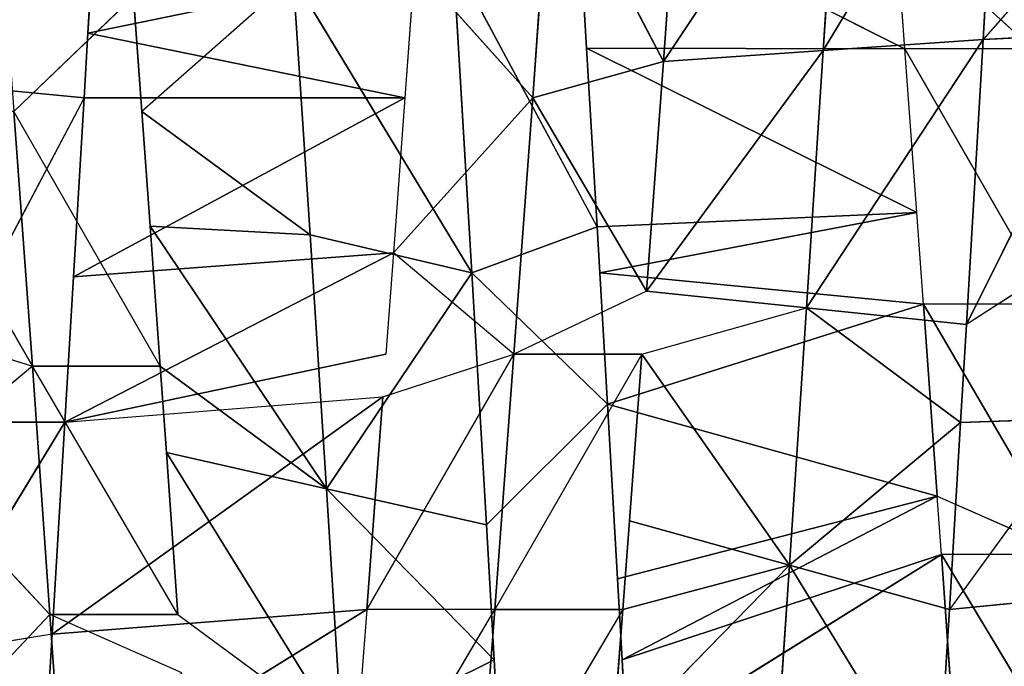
# Model space of a CAD drawing. Extents: x 0 to 40, y 0 to 81.9.
# Tile 495 of 623: x 32.358 to 33.031, y 74.529 to 74.971. Entities that reach past the tile are written whole.
import ezdxf

# ---------------------------------------------------------------- set-up
doc = ezdxf.new("R2010")
doc.units = 0
doc.header["$LTSCALE"] = 25.4
doc.layers.get('0').update_dxf_attribs({"color": 13, "linetype": 'CONTINUOUS'})

# ---------------------------------------------------------------- blocks, each defined once
blk = doc.blocks.new('ICE-TUBE-LED-S-8118_STL')
at = {"color": 0}
for p, q in [((75.22664, -10.16008, 47.57086), (75.05259, -10.26019, 47.56434)), ((75.22664, -10.16008, 47.57086), (75.05259, -10.26019, 47.56434)), ((75.08048, -10.17069, 47.56669), (75.05259, -10.26019, 47.56434)), ((74.88293, -10.27223, 47.53913), (74.98389, -10.1776, 47.55641)), ((75.05259, -10.26019, 47.56434), (74.98389, -10.1776, 47.55641)), ((75.01424, -10.28248, 44.05871), (74.85498, -10.18538, 44.08046)), ((75.01424, -10.28248, 44.05871), (74.85498, -10.18538, 44.08046)), ((74.8694, -10.27375, 44.07794), (74.85498, -10.18538, 44.08046)), ((74.88293, -10.27223, 47.53913), (74.79649, -10.19076, 47.51886)), ((75.01424, -10.28248, 44.05871), (75.01422, -10.19498, 44.05871)), ((75.236, -10.29561, 44.05037), (75.04955, -10.19709, 44.05568)), ((75.236, -10.29561, 44.05037), (75.24455, -10.20861, 44.05055)), ((75.05259, -10.3477, 47.56434), (75.22664, -10.24758, 47.57086)), ((75.30544, -10.32928, 47.56746), (75.22664, -10.24758, 47.57086)), ((74.88293, -10.27223, 47.53913), (75.05259, -10.26019, 47.56434)), ((74.88293, -10.35973, 47.53913), (75.05259, -10.26019, 47.56434)), ((74.88293, -10.27223, 47.53913), (75.05259, -10.26019, 47.56434)), ((75.05259, -10.3477, 47.56434), (75.05259, -10.26019, 47.56434)), ((74.74872, -10.26638, 44.10254), (74.88637, -10.48896, 44.46017)), ((74.74872, -10.26638, 44.10254), (74.88637, -10.48896, 44.46017)), ((74.8694, -10.27375, 44.07794), (74.74872, -10.26638, 44.10254)), ((74.72047, -10.28351, 47.49668), (74.88293, -10.27223, 47.53913)), ((74.72047, -10.28351, 47.49668), (74.88293, -10.27223, 47.53913)), ((74.84303, -10.36252, 47.53041), (74.88293, -10.27223, 47.53913)), ((75.01424, -10.28248, 44.05871), (74.8694, -10.27375, 44.07794)), ((74.8694, -10.27375, 44.07794), (74.88637, -10.48896, 44.46017)), ((74.8694, -10.27375, 44.07794), (74.88637, -10.48896, 44.46017)), ((74.8694, -10.27375, 44.07794), (75.03155, -10.49986, 44.43776)), ((74.8694, -10.27375, 44.07794), (75.03155, -10.49986, 44.43776)), ((75.01424, -10.28248, 44.05871), (74.8694, -10.27375, 44.07794)), ((74.88293, -10.35973, 47.53913), (74.88293, -10.27223, 47.53913)), ((75.01424, -10.28248, 44.05871), (75.03155, -10.49986, 44.43776)), ((75.01424, -10.28248, 44.05871), (75.06083, -10.50203, 44.43491)), ((75.01424, -10.28248, 44.05871), (75.1302, -10.50716, 44.43036)), ((75.01424, -10.28248, 44.05871), (75.1302, -10.50716, 44.43036)), ((75.11377, -10.28841, 44.05183), (75.01424, -10.28248, 44.05871)), ((75.11377, -10.28841, 44.05183), (75.1302, -10.50716, 44.43036)), ((75.11377, -10.28841, 44.05183), (75.1302, -10.50716, 44.43036)), ((75.11377, -10.28841, 44.05183), (75.23606, -10.5149, 44.42934)), ((75.11377, -10.28841, 44.05183), (75.23606, -10.5149, 44.42934)), ((75.236, -10.29561, 44.05037), (75.11377, -10.28841, 44.05183)), ((75.236, -10.29561, 44.05037), (75.23606, -10.5149, 44.42934)), ((75.28028, -10.2982, 44.05172), (75.236, -10.29561, 44.05037)), ((75.236, -10.29561, 44.05037), (75.23606, -10.5149, 44.42934)), ((75.28028, -10.2982, 44.05172), (75.32642, -10.52143, 44.43412)), ((75.28028, -10.2982, 44.05172), (75.32642, -10.52143, 44.43412)), ((75.3573, -10.30268, 44.05649), (75.28028, -10.2982, 44.05172)), ((75.14238, -10.45016, 47.75967), (75.22664, -10.33508, 47.57086)), ((75.14238, -10.45016, 47.75967), (75.22664, -10.33508, 47.57086)), ((75.1484, -10.34078, 47.57032), (75.22664, -10.33508, 47.57086)), ((75.22664, -10.33508, 47.57086), (75.30544, -10.32928, 47.56746)), ((75.31835, -10.43866, 47.75646), (75.22664, -10.33508, 47.57086)), ((75.31835, -10.43866, 47.75646), (75.22664, -10.33508, 47.57086)), ((74.96885, -10.46129, 47.74554), (75.1484, -10.34078, 47.57032)), ((74.96885, -10.46129, 47.74554), (75.1484, -10.34078, 47.57032)), ((75.05259, -10.3477, 47.56434), (75.1484, -10.34078, 47.57032)), ((75.14238, -10.45016, 47.75967), (75.1484, -10.34078, 47.57032)), ((75.14238, -10.45016, 47.75967), (75.1484, -10.34078, 47.57032)), ((75.05259, -10.3477, 47.56434), (74.96885, -10.46129, 47.74554)), ((75.05259, -10.3477, 47.56434), (74.96885, -10.46129, 47.74554)), ((74.99354, -10.35191, 47.55771), (75.05259, -10.3477, 47.56434)), ((74.88293, -10.35973, 47.53913), (74.99354, -10.35191, 47.55771)), ((74.96885, -10.46129, 47.74554), (74.99354, -10.35191, 47.55771)), ((74.96885, -10.46129, 47.74554), (74.99354, -10.35191, 47.55771)), ((74.88293, -10.35973, 47.53913), (74.80019, -10.4719, 47.71495)), ((75.31835, -10.43866, 47.75646), (75.11637, -10.5607, 47.94828)), ((75.31835, -10.43866, 47.75646), (75.11637, -10.5607, 47.94828)), ((75.14238, -10.45016, 47.75967), (75.31835, -10.43866, 47.75646)), ((75.14238, -10.45016, 47.75967), (75.31835, -10.43866, 47.75646)), ((74.96885, -10.46129, 47.74554), (75.14238, -10.45016, 47.75967)), ((74.96885, -10.46129, 47.74554), (75.14238, -10.45016, 47.75967)), ((75.14238, -10.45016, 47.75967), (75.11637, -10.5607, 47.94828)), ((75.14238, -10.45016, 47.75967), (75.11637, -10.5607, 47.94828)), ((74.96885, -10.46129, 47.74554), (74.80019, -10.4719, 47.71495)), ((74.96885, -10.46129, 47.74554), (74.80019, -10.4719, 47.71495)), ((74.85184, -10.57593, 47.91897), (74.96885, -10.46129, 47.74554)), ((74.85184, -10.57593, 47.91897), (74.96885, -10.46129, 47.74554)), ((74.96885, -10.46129, 47.74554), (74.94415, -10.57066, 47.93336)), ((74.96885, -10.46129, 47.74554), (74.94415, -10.57066, 47.93336)), ((74.96885, -10.46129, 47.74554), (75.11637, -10.5607, 47.94828)), ((74.96885, -10.46129, 47.74554), (75.11637, -10.5607, 47.94828)), ((74.71597, -10.47591, 44.50476), (74.88637, -10.57646, 44.46017)), ((74.85184, -10.57593, 47.91897), (74.80019, -10.4719, 47.71495)), ((74.85184, -10.57593, 47.91897), (74.80019, -10.4719, 47.71495)), ((74.88637, -10.48896, 44.46017), (74.83608, -10.48513, 44.47122)), ((75.03155, -10.49986, 44.43776), (74.88637, -10.48896, 44.46017)), ((74.88637, -10.48896, 44.46017), (75.06083, -10.58953, 44.43491)), ((74.88637, -10.57646, 44.46017), (74.88637, -10.48896, 44.46017)), ((74.88637, -10.48896, 44.46017), (75.06083, -10.58953, 44.43491)), ((75.03155, -10.49986, 44.43776), (74.88637, -10.48896, 44.46017)), ((75.03155, -10.49986, 44.43776), (75.06083, -10.58953, 44.43491)), ((75.1302, -10.50716, 44.43036), (75.06083, -10.50203, 44.43491)), ((75.06083, -10.58953, 44.43491), (75.1302, -10.50716, 44.43036)), ((75.23606, -10.5149, 44.42934), (75.1302, -10.50716, 44.43036)), ((75.23606, -10.6024, 44.42934), (75.1302, -10.50716, 44.43036)), ((75.32642, -10.52143, 44.43412), (75.23606, -10.5149, 44.42934)), ((75.23606, -10.6024, 44.42934), (75.32642, -10.52143, 44.43412)), ((75.33127, -10.54803, 47.94546), (75.11637, -10.5607, 47.94828)), ((75.33127, -10.54803, 47.94546), (75.11637, -10.5607, 47.94828)), ((75.14781, -10.64636, 47.94934), (75.33127, -10.54803, 47.94546)), ((74.88637, -10.66396, 44.46017), (74.71597, -10.56341, 44.50476)), ((75.11637, -10.5607, 47.94828), (74.94415, -10.57066, 47.93336)), ((75.11637, -10.5607, 47.94828), (74.94415, -10.57066, 47.93336)), ((75.02665, -10.65341, 47.94243), (75.11637, -10.5607, 47.94828)), ((75.14781, -10.64636, 47.94934), (75.11637, -10.5607, 47.94828)), ((74.94415, -10.57066, 47.93336), (74.85184, -10.57593, 47.91897)), ((75.02665, -10.65341, 47.94243), (74.94415, -10.57066, 47.93336)), ((74.85184, -10.57593, 47.91897), (74.75735, -10.58127, 47.89949)), ((75.06083, -10.67703, 44.43491), (74.88637, -10.57646, 44.46017)), ((74.88637, -10.66396, 44.46017), (74.88637, -10.57646, 44.46017)), ((75.23606, -10.6024, 44.42934), (75.06083, -10.58953, 44.43491)), ((75.06083, -10.67703, 44.43491), (75.06083, -10.58953, 44.43491)), ((75.10397, -10.68023, 44.43172), (75.06083, -10.58953, 44.43491)), ((75.23606, -10.6024, 44.42934), (75.06083, -10.58953, 44.43491)), ((75.10397, -10.68023, 44.43172), (75.23606, -10.6024, 44.42934)), ((75.10397, -10.68023, 44.43172), (75.23606, -10.6024, 44.42934)), ((75.26092, -10.6917, 44.43013), (75.23606, -10.6024, 44.42934)), ((75.23606, -10.6024, 44.42934), (75.4088, -10.61482, 44.44305)), ((75.23606, -10.6024, 44.42934), (75.4088, -10.61482, 44.44305)), ((75.26092, -10.6917, 44.43013), (75.23606, -10.6024, 44.42934)), ((75.26092, -10.6917, 44.43013), (75.4088, -10.61482, 44.44305)), ((75.26092, -10.6917, 44.43013), (75.4088, -10.61482, 44.44305)), ((75.38241, -10.63248, 47.94129), (75.26956, -10.85693, 47.5695)), ((75.38241, -10.63248, 47.94129), (75.26956, -10.85693, 47.5695)), ((75.26998, -10.63917, 47.94868), (75.38241, -10.63248, 47.94129)), ((75.14781, -10.64636, 47.94934), (75.26998, -10.63917, 47.94868)), ((75.26998, -10.63917, 47.94868), (75.15762, -10.86512, 47.57059)), ((75.26998, -10.63917, 47.94868), (75.15762, -10.86512, 47.57059)), ((75.26998, -10.63917, 47.94868), (75.26956, -10.85693, 47.5695)), ((75.26998, -10.63917, 47.94868), (75.26956, -10.85693, 47.5695)), ((75.02665, -10.65341, 47.94243), (75.11636, -10.6482, 47.94828)), ((75.11636, -10.6482, 47.94828), (75.0949, -10.86965, 47.56771)), ((75.11636, -10.6482, 47.94828), (75.0949, -10.86965, 47.56771)), ((75.11636, -10.6482, 47.94828), (75.14781, -10.64636, 47.94934)), ((75.15762, -10.86512, 47.57059), (75.11636, -10.6482, 47.94828)), ((75.15762, -10.86512, 47.57059), (75.11636, -10.6482, 47.94828)), ((75.14781, -10.64636, 47.94934), (75.15762, -10.86512, 47.57059)), ((75.14781, -10.64636, 47.94934), (75.15762, -10.86512, 47.57059)), ((74.91668, -10.77791, 44.26212), (74.79235, -10.65679, 44.48224)), ((74.88637, -10.66396, 44.46017), (74.79235, -10.65679, 44.48224)), ((74.91668, -10.77791, 44.26212), (74.79235, -10.65679, 44.48224)), ((74.90717, -10.66028, 47.92814), (75.02665, -10.65341, 47.94243)), ((75.02665, -10.65341, 47.94243), (74.96374, -10.87903, 47.5535)), ((75.02665, -10.65341, 47.94243), (74.96374, -10.87903, 47.5535)), ((75.02665, -10.65341, 47.94243), (75.0949, -10.86965, 47.56771)), ((75.02665, -10.65341, 47.94243), (75.0949, -10.86965, 47.56771)), ((74.79002, -10.66693, 47.90677), (74.85184, -10.66343, 47.91897)), ((74.85184, -10.66343, 47.91897), (74.90717, -10.66028, 47.92814)), ((74.96374, -10.87903, 47.5535), (74.85184, -10.66343, 47.91897)), ((74.85184, -10.66343, 47.91897), (74.9239, -10.88185, 47.54696)), ((74.85184, -10.66343, 47.91897), (74.9239, -10.88185, 47.54696)), ((74.96374, -10.87903, 47.5535), (74.85184, -10.66343, 47.91897)), ((74.88637, -10.66396, 44.46017), (74.91668, -10.77791, 44.26212)), ((74.88637, -10.66396, 44.46017), (74.91668, -10.77791, 44.26212)), ((74.94699, -10.66853, 44.44912), (74.88637, -10.66396, 44.46017)), ((74.90717, -10.66028, 47.92814), (74.96374, -10.87903, 47.5535)), ((74.90717, -10.66028, 47.92814), (74.96374, -10.87903, 47.5535)), ((74.79002, -10.66693, 47.90677), (74.9239, -10.88185, 47.54696)), ((74.79002, -10.66693, 47.90677), (74.9239, -10.88185, 47.54696)), ((74.91668, -10.77791, 44.26212), (74.94699, -10.66853, 44.44912)), ((74.91668, -10.77791, 44.26212), (74.94699, -10.66853, 44.44912)), ((75.06083, -10.67703, 44.43491), (74.94699, -10.66853, 44.44912)), ((75.06083, -10.67703, 44.43491), (75.09259, -10.7896, 44.24262)), ((75.10397, -10.68023, 44.43172), (75.09259, -10.7896, 44.24262)), ((75.26092, -10.6917, 44.43013), (75.10397, -10.68023, 44.43172)), ((75.10397, -10.68023, 44.43172), (75.26846, -10.80108, 44.24084)), ((75.10397, -10.68023, 44.43172), (75.26846, -10.80108, 44.24084)), ((75.26092, -10.6917, 44.43013), (75.10397, -10.68023, 44.43172)), ((75.4088, -10.70232, 44.44305), (75.26092, -10.6917, 44.43013)), ((75.26846, -10.80108, 44.24084), (75.26092, -10.6917, 44.43013)), ((75.26092, -10.6917, 44.43013), (75.44169, -10.81217, 44.25634)), ((75.26092, -10.6917, 44.43013), (75.44169, -10.81217, 44.25634)), ((75.4088, -10.70232, 44.44305), (75.26092, -10.6917, 44.43013)), ((75.26846, -10.80108, 44.24084), (75.26092, -10.6917, 44.43013)), ((74.91668, -10.77791, 44.26212), (74.7434, -10.76617, 44.29923)), ((74.91668, -10.77791, 44.26212), (74.7434, -10.76617, 44.29923)), ((74.7516, -10.87906, 44.10186), (74.91668, -10.77791, 44.26212)), ((74.7516, -10.87906, 44.10186), (74.91668, -10.77791, 44.26212)), ((74.88638, -10.88728, 44.07512), (74.91668, -10.77791, 44.26212)), ((74.88638, -10.88728, 44.07512), (74.91668, -10.77791, 44.26212)), ((74.91668, -10.77791, 44.26212), (75.09259, -10.7896, 44.24262)), ((75.01422, -10.89498, 44.05871), (74.91668, -10.77791, 44.26212)), ((74.91668, -10.77791, 44.26212), (75.09259, -10.7896, 44.24262)), ((75.01422, -10.89498, 44.05871), (74.91668, -10.77791, 44.26212)), ((75.01422, -10.89498, 44.05871), (75.09259, -10.7896, 44.24262)), ((75.01422, -10.89498, 44.05871), (75.09259, -10.7896, 44.24262)), ((75.08121, -10.89898, 44.05352), (75.09259, -10.7896, 44.24262)), ((75.08121, -10.89898, 44.05352), (75.09259, -10.7896, 44.24262)), ((75.26846, -10.80108, 44.24084), (75.09259, -10.7896, 44.24262)), ((75.09259, -10.7896, 44.24262), (75.27601, -10.91045, 44.05155)), ((75.09259, -10.7896, 44.24262), (75.27601, -10.91045, 44.05155)), ((75.26846, -10.80108, 44.24084), (75.09259, -10.7896, 44.24262)), ((75.44169, -10.81217, 44.25634), (75.26846, -10.80108, 44.24084)), ((75.26846, -10.80108, 44.24084), (75.27601, -10.91045, 44.05155)), ((75.26846, -10.80108, 44.24084), (75.27601, -10.91045, 44.05155)), ((75.26846, -10.80108, 44.24084), (75.46787, -10.92155, 44.06872)), ((75.26846, -10.80108, 44.24084), (75.46787, -10.92155, 44.06872)), ((75.44169, -10.81217, 44.25634), (75.26846, -10.80108, 44.24084)), ((75.26956, -10.85693, 47.5695), (75.35472, -10.85063, 47.56331)), ((75.35472, -10.85063, 47.56331), (75.26956, -10.94443, 47.5695)), ((75.0949, -10.95715, 47.56771), (75.26956, -10.85693, 47.5695)), ((75.15762, -10.86512, 47.57059), (75.26956, -10.85693, 47.5695)), ((75.26956, -10.94443, 47.5695), (75.26956, -10.85693, 47.5695)), ((75.0949, -10.86965, 47.56771), (75.15762, -10.86512, 47.57059)), ((74.9239, -10.96935, 47.54696), (75.0949, -10.86965, 47.56771)), ((74.9239, -10.96935, 47.54696), (75.0949, -10.86965, 47.56771)), ((74.96374, -10.87903, 47.5535), (75.0949, -10.86965, 47.56771)), ((74.96374, -10.87903, 47.5535), (75.0949, -10.86965, 47.56771)), ((75.0949, -10.95715, 47.56771), (75.0949, -10.86965, 47.56771)), ((74.7516, -10.87906, 44.10186), (74.88638, -10.88728, 44.07512)), ((74.7516, -10.87906, 44.10186), (74.88638, -10.88728, 44.07512)), ((74.9239, -10.88185, 47.54696), (74.96374, -10.87903, 47.5535)), ((74.96374, -10.87903, 47.5535), (74.9239, -10.96935, 47.54696)), ((74.75944, -10.98083, 47.50857), (74.9239, -10.88185, 47.54696)), ((74.75944, -10.98083, 47.50857), (74.9239, -10.88185, 47.54696)), ((74.77731, -10.89209, 47.51365), (74.9239, -10.88185, 47.54696)), ((74.77731, -10.89209, 47.51365), (74.9239, -10.88185, 47.54696)), ((75.01711, -10.98265, 44.05844), (74.88638, -10.88728, 44.07512)), ((74.88638, -10.88728, 44.07512), (75.01422, -10.89498, 44.05871)), ((74.89501, -10.9753, 44.07373), (74.88638, -10.88728, 44.07512)), ((74.88638, -10.88728, 44.07512), (75.01422, -10.89498, 44.05871)), ((74.9239, -10.96935, 47.54696), (74.9239, -10.88185, 47.54696)), ((75.01711, -10.98265, 44.05844), (75.01422, -10.89498, 44.05871)), ((75.01422, -10.89498, 44.05871), (75.08121, -10.89898, 44.05352)), ((75.28028, -10.9982, 44.05172), (75.08121, -10.89898, 44.05352)), ((75.08121, -10.89898, 44.05352), (75.27601, -10.91045, 44.05155)), ((75.28028, -10.9982, 44.05172), (75.08121, -10.89898, 44.05352)), ((75.13957, -10.98994, 44.05088), (75.08121, -10.89898, 44.05352)), ((75.08121, -10.89898, 44.05352), (75.27601, -10.91045, 44.05155)), ((75.27601, -10.91045, 44.05155), (75.46787, -10.92155, 44.06872)), ((75.38268, -11.00415, 44.05873), (75.27601, -10.91045, 44.05155)), ((75.28028, -10.9982, 44.05172), (75.27601, -10.91045, 44.05155)), ((75.27601, -10.91045, 44.05155), (75.46787, -10.92155, 44.06872))]:
    blk.add_line(p, q, dxfattribs=at)
mesh = blk.add_polyface(dxfattribs=at)
corners = [(81.99833, 18.65613, 0), (32.39832, 18.53461, 0), (32.39832, 18.65613, 0), (33.41051, 17.76106, 0), (34.4478, 16.85461, 0), (35.42089, 15.87956, 0), (36.32527, 14.84046, 0), (37.15673, 13.74214, 0), (37.91139, 12.58971, 0), (38.58575, 11.38851, 0), (39.17668, 10.14416, 0), (39.68142, 8.86242, 0), (40.09764, 7.54925, 0), (40.42338, 6.21078, 0), (40.65715, 4.85321, 0), (40.79784, 3.48288, 0), (40.84481, 2.10613, 0), (81.99833, -14.44387, 0), (33.41051, -13.5488, 0), (32.39832, -14.44387, 0), (32.39832, -14.32234, 0), (34.4478, -12.64234, 0), (35.42089, -11.6673, 0), (36.32527, -10.6282, 0), (37.15673, -9.52987, 0), (37.91139, -8.37744, 0), (38.58575, -7.17625, 0), (39.17668, -5.93189, 0), (39.68142, -4.65015, 0), (40.09764, -3.33699, 0), (40.42338, -1.99851, 0), (40.65715, -0.64095, 0), (40.79784, 0.72939, 0)]
mesh.append_faces([[corners[k] for k in face] for face in [(0, 1, 2), (18, 19, 20)]], dxfattribs={"vtx0": -1, "color": 0})
mesh.append_faces([[corners[k] for k in face] for face in [(1, 0, 3), (3, 0, 4), (4, 0, 5), (5, 0, 6), (6, 0, 7), (7, 0, 8), (8, 0, 9), (9, 0, 10), (10, 0, 11), (11, 0, 12), (12, 0, 13), (13, 0, 14), (14, 0, 15), (15, 0, 16), (19, 18, 17)]], dxfattribs={"vtx0": -1, "vtx1": -1, "color": 0})
mesh.append_faces([[corners[k] for k in face] for face in [(16, 0, 17), (17, 18, 21), (17, 21, 22), (17, 22, 23), (17, 23, 24), (17, 24, 25), (17, 25, 26), (17, 26, 27), (17, 27, 28), (17, 28, 29), (17, 29, 30), (17, 30, 31), (17, 31, 32), (17, 32, 16)]], dxfattribs={"vtx0": -1, "vtx2": -1, "color": 0})
mesh = blk.add_polyface(dxfattribs=at)
corners = [(81.99833, -14.44387, 92), (32.39832, -14.32234, 92), (32.39832, -14.44387, 92), (33.41051, -13.5488, 92), (34.4478, -12.64234, 92), (35.42089, -11.6673, 92), (36.32527, -10.6282, 92), (37.15673, -9.52987, 92), (37.91139, -8.37744, 92), (38.58575, -7.17625, 92), (39.17668, -5.93189, 92), (39.68142, -4.65015, 92), (40.09764, -3.33699, 92), (40.42338, -1.99851, 92), (40.65715, -0.64095, 92), (40.79784, 0.72939, 92), (40.84481, 2.10613, 92), (33.41051, 17.76106, 92), (32.39832, 18.65613, 92), (32.39832, 18.53461, 92), (81.99833, 18.65613, 92), (34.4478, 16.85461, 92), (35.42089, 15.87956, 92), (36.32527, 14.84046, 92), (37.15673, 13.74214, 92), (37.91139, 12.58971, 92), (38.58575, 11.38851, 92), (39.17668, 10.14416, 92), (39.68142, 8.86242, 92), (40.09764, 7.54925, 92), (40.42338, 6.21078, 92), (40.65715, 4.85321, 92), (40.79784, 3.48288, 92)]
mesh.append_faces([[corners[k] for k in face] for face in [(0, 1, 2), (17, 18, 19)]], dxfattribs={"vtx0": -1, "color": 0})
mesh.append_faces([[corners[k] for k in face] for face in [(1, 0, 3), (3, 0, 4), (4, 0, 5), (5, 0, 6), (6, 0, 7), (7, 0, 8), (8, 0, 9), (9, 0, 10), (10, 0, 11), (11, 0, 12), (12, 0, 13), (13, 0, 14), (14, 0, 15), (15, 0, 16), (18, 17, 20), (20, 16, 0)]], dxfattribs={"vtx0": -1, "vtx1": -1, "color": 0})
mesh.append_faces([[corners[k] for k in face] for face in [(20, 17, 21), (20, 21, 22), (20, 22, 23), (20, 23, 24), (20, 24, 25), (20, 25, 26), (20, 26, 27), (20, 27, 28), (20, 28, 29), (20, 29, 30), (20, 30, 31), (20, 31, 32), (20, 32, 16)]], dxfattribs={"vtx0": -1, "vtx2": -1, "color": 0})
mesh = blk.add_polyface(dxfattribs=at)
corners = [(82.19833, -12.64387, 2), (64.19833, 16.85613, 2), (64.19833, -12.64387, 2), (82.19833, 16.85613, 2)]
mesh.append_faces([[corners[k] for k in face] for face in [(0, 1, 2), (1, 0, 3)]], dxfattribs={"vtx0": -1, "color": 0})
mesh = blk.add_polyface(dxfattribs=at)
corners = [(64.19833, 16.85613, 90), (82.19833, -12.64387, 90), (64.19833, -12.64387, 90), (82.19833, 16.85613, 90)]
mesh.append_faces([[corners[k] for k in face] for face in [(0, 1, 2), (1, 0, 3)]], dxfattribs={"vtx0": -1, "color": 0})
mesh = blk.add_polyface(dxfattribs=at)
corners = [(75.22664, -10.24758, 47.57086), (75.05259, -10.26019, 47.56434), (75.05259, -10.3477, 47.56434), (75.22664, -10.16008, 47.57086)]
mesh.append_faces([[corners[k] for k in face] for face in [(0, 1, 2), (1, 0, 3)]], dxfattribs={"vtx0": -1, "color": 0})
mesh = blk.add_polyface(dxfattribs=at)
corners = [(75.22664, -10.16008, 47.57086), (75.08048, -10.17069, 47.56669), (75.05259, -10.26019, 47.56434)]
mesh.append_faces([[corners[k] for k in face] for face in [(0, 1, 2)]], dxfattribs={"color": 0})
mesh = blk.add_polyface(dxfattribs=at)
corners = [(75.05259, -10.26019, 47.56434), (74.98389, -10.1776, 47.55641), (74.88293, -10.27223, 47.53913)]
mesh.append_faces([[corners[k] for k in face] for face in [(0, 1, 2)]], dxfattribs={"color": 0})
mesh = blk.add_polyface(dxfattribs=at)
corners = [(75.01424, -10.28248, 44.05871), (74.85498, -10.18538, 44.08046), (75.01422, -10.19498, 44.05871)]
mesh.append_faces([[corners[k] for k in face] for face in [(0, 1, 2)]], dxfattribs={"color": 0})
mesh = blk.add_polyface(dxfattribs=at)
corners = [(75.01424, -10.28248, 44.05871), (74.8694, -10.27375, 44.07794), (74.85498, -10.18538, 44.08046)]
mesh.append_faces([[corners[k] for k in face] for face in [(0, 1, 2)]], dxfattribs={"color": 0})
mesh = blk.add_polyface(dxfattribs=at)
corners = [(74.88293, -10.27223, 47.53913), (74.79649, -10.19076, 47.51886), (74.72047, -10.28351, 47.49668)]
mesh.append_faces([[corners[k] for k in face] for face in [(0, 1, 2)]], dxfattribs={"color": 0})
mesh = blk.add_polyface(dxfattribs=at)
corners = [(75.24455, -10.20861, 44.05055), (75.236, -10.29561, 44.05037), (75.04955, -10.19709, 44.05568)]
mesh.append_faces([[corners[k] for k in face] for face in [(0, 1, 2)]], dxfattribs={"color": 0})
mesh = blk.add_polyface(dxfattribs=at)
corners = [(75.43708, -10.21978, 44.06467), (75.3573, -10.30268, 44.05649), (75.28027, -10.2107, 44.05172)]
mesh.append_faces([[corners[k] for k in face] for face in [(0, 1, 2)]], dxfattribs={"color": 0})
mesh = blk.add_polyface(dxfattribs=at)
corners = [(75.40197, -10.23461, 47.55786), (75.22664, -10.24758, 47.57086), (75.30544, -10.32928, 47.56746)]
mesh.append_faces([[corners[k] for k in face] for face in [(0, 1, 2)]], dxfattribs={"color": 0})
mesh = blk.add_polyface(dxfattribs=at)
corners = [(75.05259, -10.26019, 47.56434), (74.88293, -10.27223, 47.53913), (74.88293, -10.35973, 47.53913)]
mesh.append_faces([[corners[k] for k in face] for face in [(0, 1, 2)]], dxfattribs={"color": 0})
mesh = blk.add_polyface(dxfattribs=at)
corners = [(74.83608, -10.48513, 44.47122), (74.74872, -10.26638, 44.10254), (74.88637, -10.48896, 44.46017)]
mesh.append_faces([[corners[k] for k in face] for face in [(0, 1, 2)]], dxfattribs={"color": 0})
mesh = blk.add_polyface(dxfattribs=at)
corners = [(74.88637, -10.48896, 44.46017), (74.74872, -10.26638, 44.10254), (74.8694, -10.27375, 44.07794)]
mesh.append_faces([[corners[k] for k in face] for face in [(0, 1, 2)]], dxfattribs={"color": 0})
mesh = blk.add_polyface(dxfattribs=at)
corners = [(74.88293, -10.27223, 47.53913), (74.72047, -10.28351, 47.49668), (74.84303, -10.36252, 47.53041)]
mesh.append_faces([[corners[k] for k in face] for face in [(0, 1, 2)]], dxfattribs={"color": 0})
mesh = blk.add_polyface(dxfattribs=at)
corners = [(74.88637, -10.48896, 44.46017), (74.8694, -10.27375, 44.07794), (75.03155, -10.49986, 44.43776)]
mesh.append_faces([[corners[k] for k in face] for face in [(0, 1, 2)]], dxfattribs={"color": 0})
mesh = blk.add_polyface(dxfattribs=at)
corners = [(75.03155, -10.49986, 44.43776), (74.8694, -10.27375, 44.07794), (75.01424, -10.28248, 44.05871)]
mesh.append_faces([[corners[k] for k in face] for face in [(0, 1, 2)]], dxfattribs={"color": 0})
mesh = blk.add_polyface(dxfattribs=at)
corners = [(75.06083, -10.50203, 44.43491), (75.01424, -10.28248, 44.05871), (75.1302, -10.50716, 44.43036)]
mesh.append_faces([[corners[k] for k in face] for face in [(0, 1, 2)]], dxfattribs={"color": 0})
mesh = blk.add_polyface(dxfattribs=at)
corners = [(75.1302, -10.50716, 44.43036), (75.01424, -10.28248, 44.05871), (75.11377, -10.28841, 44.05183)]
mesh.append_faces([[corners[k] for k in face] for face in [(0, 1, 2)]], dxfattribs={"color": 0})
mesh = blk.add_polyface(dxfattribs=at)
corners = [(75.1302, -10.50716, 44.43036), (75.11377, -10.28841, 44.05183), (75.23606, -10.5149, 44.42934)]
mesh.append_faces([[corners[k] for k in face] for face in [(0, 1, 2)]], dxfattribs={"color": 0})
mesh = blk.add_polyface(dxfattribs=at)
corners = [(75.23606, -10.5149, 44.42934), (75.11377, -10.28841, 44.05183), (75.236, -10.29561, 44.05037)]
mesh.append_faces([[corners[k] for k in face] for face in [(0, 1, 2)]], dxfattribs={"color": 0})
mesh = blk.add_polyface(dxfattribs=at)
corners = [(75.28028, -10.2982, 44.05172), (75.23606, -10.5149, 44.42934), (75.236, -10.29561, 44.05037), (75.32642, -10.52143, 44.43412)]
mesh.append_faces([[corners[k] for k in face] for face in [(0, 1, 2), (1, 0, 3)]], dxfattribs={"vtx0": -1, "color": 0})
mesh = blk.add_polyface(dxfattribs=at)
corners = [(75.32642, -10.52143, 44.43412), (75.28028, -10.2982, 44.05172), (75.3573, -10.30268, 44.05649)]
mesh.append_faces([[corners[k] for k in face] for face in [(0, 1, 2)]], dxfattribs={"color": 0})
mesh = blk.add_polyface(dxfattribs=at)
corners = [(75.14238, -10.45016, 47.75967), (75.22664, -10.33508, 47.57086), (75.1484, -10.34078, 47.57032)]
mesh.append_faces([[corners[k] for k in face] for face in [(0, 1, 2)]], dxfattribs={"color": 0})
mesh = blk.add_polyface(dxfattribs=at)
corners = [(75.14238, -10.45016, 47.75967), (75.31835, -10.43866, 47.75646), (75.22664, -10.33508, 47.57086)]
mesh.append_faces([[corners[k] for k in face] for face in [(0, 1, 2)]], dxfattribs={"color": 0})
mesh = blk.add_polyface(dxfattribs=at)
corners = [(75.31835, -10.43866, 47.75646), (75.30544, -10.32928, 47.56746), (75.22664, -10.33508, 47.57086)]
mesh.append_faces([[corners[k] for k in face] for face in [(0, 1, 2)]], dxfattribs={"color": 0})
mesh = blk.add_polyface(dxfattribs=at)
corners = [(74.96885, -10.46129, 47.74554), (75.1484, -10.34078, 47.57032), (75.05259, -10.3477, 47.56434)]
mesh.append_faces([[corners[k] for k in face] for face in [(0, 1, 2)]], dxfattribs={"color": 0})
mesh = blk.add_polyface(dxfattribs=at)
corners = [(75.14238, -10.45016, 47.75967), (75.1484, -10.34078, 47.57032), (74.96885, -10.46129, 47.74554)]
mesh.append_faces([[corners[k] for k in face] for face in [(0, 1, 2)]], dxfattribs={"color": 0})
mesh = blk.add_polyface(dxfattribs=at)
corners = [(74.96885, -10.46129, 47.74554), (75.05259, -10.3477, 47.56434), (74.99354, -10.35191, 47.55771)]
mesh.append_faces([[corners[k] for k in face] for face in [(0, 1, 2)]], dxfattribs={"color": 0})
mesh = blk.add_polyface(dxfattribs=at)
corners = [(74.80019, -10.4719, 47.71495), (74.99354, -10.35191, 47.55771), (74.88293, -10.35973, 47.53913), (74.96885, -10.46129, 47.74554)]
mesh.append_faces([[corners[k] for k in face] for face in [(0, 1, 2), (1, 0, 3)]], dxfattribs={"vtx0": -1, "color": 0})
mesh = blk.add_polyface(dxfattribs=at)
corners = [(75.11637, -10.5607, 47.94828), (75.33127, -10.54803, 47.94546), (75.31835, -10.43866, 47.75646)]
mesh.append_faces([[corners[k] for k in face] for face in [(0, 1, 2)]], dxfattribs={"color": 0})
mesh = blk.add_polyface(dxfattribs=at)
corners = [(75.11637, -10.5607, 47.94828), (75.31835, -10.43866, 47.75646), (75.14238, -10.45016, 47.75967)]
mesh.append_faces([[corners[k] for k in face] for face in [(0, 1, 2)]], dxfattribs={"color": 0})
mesh = blk.add_polyface(dxfattribs=at)
corners = [(75.11637, -10.5607, 47.94828), (75.14238, -10.45016, 47.75967), (74.96885, -10.46129, 47.74554)]
mesh.append_faces([[corners[k] for k in face] for face in [(0, 1, 2)]], dxfattribs={"color": 0})
mesh = blk.add_polyface(dxfattribs=at)
corners = [(74.85184, -10.57593, 47.91897), (74.96885, -10.46129, 47.74554), (74.80019, -10.4719, 47.71495)]
mesh.append_faces([[corners[k] for k in face] for face in [(0, 1, 2)]], dxfattribs={"color": 0})
mesh = blk.add_polyface(dxfattribs=at)
corners = [(74.94415, -10.57066, 47.93336), (74.96885, -10.46129, 47.74554), (74.85184, -10.57593, 47.91897)]
mesh.append_faces([[corners[k] for k in face] for face in [(0, 1, 2)]], dxfattribs={"color": 0})
mesh = blk.add_polyface(dxfattribs=at)
corners = [(75.11637, -10.5607, 47.94828), (74.96885, -10.46129, 47.74554), (74.94415, -10.57066, 47.93336)]
mesh.append_faces([[corners[k] for k in face] for face in [(0, 1, 2)]], dxfattribs={"color": 0})
mesh = blk.add_polyface(dxfattribs=at)
corners = [(74.88637, -10.57646, 44.46017), (74.71597, -10.56341, 44.50476), (74.71597, -10.47591, 44.50476), (74.88637, -10.66396, 44.46017)]
mesh.append_faces([[corners[k] for k in face] for face in [(0, 1, 2), (1, 0, 3)]], dxfattribs={"vtx0": -1, "color": 0})
mesh = blk.add_polyface(dxfattribs=at)
corners = [(74.85184, -10.57593, 47.91897), (74.80019, -10.4719, 47.71495), (74.75735, -10.58127, 47.89949)]
mesh.append_faces([[corners[k] for k in face] for face in [(0, 1, 2)]], dxfattribs={"color": 0})
mesh = blk.add_polyface(dxfattribs=at)
corners = [(75.06083, -10.58953, 44.43491), (74.88637, -10.57646, 44.46017), (74.88637, -10.48896, 44.46017), (75.06083, -10.67703, 44.43491)]
mesh.append_faces([[corners[k] for k in face] for face in [(0, 1, 2), (1, 0, 3)]], dxfattribs={"vtx0": -1, "color": 0})
mesh = blk.add_polyface(dxfattribs=at)
corners = [(75.06083, -10.58953, 44.43491), (74.88637, -10.48896, 44.46017), (75.03155, -10.49986, 44.43776)]
mesh.append_faces([[corners[k] for k in face] for face in [(0, 1, 2)]], dxfattribs={"color": 0})
mesh = blk.add_polyface(dxfattribs=at)
corners = [(75.23606, -10.6024, 44.42934), (75.06083, -10.58953, 44.43491), (75.1302, -10.50716, 44.43036)]
mesh.append_faces([[corners[k] for k in face] for face in [(0, 1, 2)]], dxfattribs={"color": 0})
mesh = blk.add_polyface(dxfattribs=at)
corners = [(75.4088, -10.61482, 44.44305), (75.23606, -10.6024, 44.42934), (75.32642, -10.52143, 44.43412)]
mesh.append_faces([[corners[k] for k in face] for face in [(0, 1, 2)]], dxfattribs={"color": 0})
mesh = blk.add_polyface(dxfattribs=at)
corners = [(75.33127, -10.54803, 47.94546), (75.11637, -10.5607, 47.94828), (75.14781, -10.64636, 47.94934)]
mesh.append_faces([[corners[k] for k in face] for face in [(0, 1, 2)]], dxfattribs={"color": 0})
mesh = blk.add_polyface(dxfattribs=at)
corners = [(75.11637, -10.5607, 47.94828), (74.94415, -10.57066, 47.93336), (75.02665, -10.65341, 47.94243)]
mesh.append_faces([[corners[k] for k in face] for face in [(0, 1, 2)]], dxfattribs={"color": 0})
mesh = blk.add_polyface(dxfattribs=at)
corners = [(75.23606, -10.6024, 44.42934), (75.10397, -10.68023, 44.43172), (75.06083, -10.58953, 44.43491)]
mesh.append_faces([[corners[k] for k in face] for face in [(0, 1, 2)]], dxfattribs={"color": 0})
mesh = blk.add_polyface(dxfattribs=at)
corners = [(75.26092, -10.6917, 44.43013), (75.10397, -10.68023, 44.43172), (75.23606, -10.6024, 44.42934)]
mesh.append_faces([[corners[k] for k in face] for face in [(0, 1, 2)]], dxfattribs={"color": 0})
mesh = blk.add_polyface(dxfattribs=at)
corners = [(75.4088, -10.61482, 44.44305), (75.26092, -10.6917, 44.43013), (75.23606, -10.6024, 44.42934)]
mesh.append_faces([[corners[k] for k in face] for face in [(0, 1, 2)]], dxfattribs={"color": 0})
mesh = blk.add_polyface(dxfattribs=at)
corners = [(75.4088, -10.70232, 44.44305), (75.26092, -10.6917, 44.43013), (75.4088, -10.61482, 44.44305)]
mesh.append_faces([[corners[k] for k in face] for face in [(0, 1, 2)]], dxfattribs={"color": 0})
mesh = blk.add_polyface(dxfattribs=at)
corners = [(75.38241, -10.63248, 47.94129), (75.26956, -10.85693, 47.5695), (75.35472, -10.85063, 47.56331)]
mesh.append_faces([[corners[k] for k in face] for face in [(0, 1, 2)]], dxfattribs={"color": 0})
mesh = blk.add_polyface(dxfattribs=at)
corners = [(75.26998, -10.63917, 47.94868), (75.26956, -10.85693, 47.5695), (75.38241, -10.63248, 47.94129)]
mesh.append_faces([[corners[k] for k in face] for face in [(0, 1, 2)]], dxfattribs={"color": 0})
mesh = blk.add_polyface(dxfattribs=at)
corners = [(75.14781, -10.64636, 47.94934), (75.15762, -10.86512, 47.57059), (75.26998, -10.63917, 47.94868)]
mesh.append_faces([[corners[k] for k in face] for face in [(0, 1, 2)]], dxfattribs={"color": 0})
mesh = blk.add_polyface(dxfattribs=at)
corners = [(75.26998, -10.63917, 47.94868), (75.15762, -10.86512, 47.57059), (75.26956, -10.85693, 47.5695)]
mesh.append_faces([[corners[k] for k in face] for face in [(0, 1, 2)]], dxfattribs={"color": 0})
mesh = blk.add_polyface(dxfattribs=at)
corners = [(75.11636, -10.6482, 47.94828), (75.02665, -10.65341, 47.94243), (75.0949, -10.86965, 47.56771)]
mesh.append_faces([[corners[k] for k in face] for face in [(0, 1, 2)]], dxfattribs={"color": 0})
mesh = blk.add_polyface(dxfattribs=at)
corners = [(75.11636, -10.6482, 47.94828), (75.0949, -10.86965, 47.56771), (75.15762, -10.86512, 47.57059)]
mesh.append_faces([[corners[k] for k in face] for face in [(0, 1, 2)]], dxfattribs={"color": 0})
mesh = blk.add_polyface(dxfattribs=at)
corners = [(75.14781, -10.64636, 47.94934), (75.11636, -10.6482, 47.94828), (75.15762, -10.86512, 47.57059)]
mesh.append_faces([[corners[k] for k in face] for face in [(0, 1, 2)]], dxfattribs={"color": 0})
mesh = blk.add_polyface(dxfattribs=at)
corners = [(74.79235, -10.65679, 44.48224), (74.91668, -10.77791, 44.26212), (74.7434, -10.76617, 44.29923)]
mesh.append_faces([[corners[k] for k in face] for face in [(0, 1, 2)]], dxfattribs={"color": 0})
mesh = blk.add_polyface(dxfattribs=at)
corners = [(74.79235, -10.65679, 44.48224), (74.88637, -10.66396, 44.46017), (74.91668, -10.77791, 44.26212)]
mesh.append_faces([[corners[k] for k in face] for face in [(0, 1, 2)]], dxfattribs={"color": 0})
mesh = blk.add_polyface(dxfattribs=at)
corners = [(75.02665, -10.65341, 47.94243), (74.90717, -10.66028, 47.92814), (74.96374, -10.87903, 47.5535)]
mesh.append_faces([[corners[k] for k in face] for face in [(0, 1, 2)]], dxfattribs={"color": 0})
mesh = blk.add_polyface(dxfattribs=at)
corners = [(75.02665, -10.65341, 47.94243), (74.96374, -10.87903, 47.5535), (75.0949, -10.86965, 47.56771)]
mesh.append_faces([[corners[k] for k in face] for face in [(0, 1, 2)]], dxfattribs={"color": 0})
mesh = blk.add_polyface(dxfattribs=at)
corners = [(74.85184, -10.66343, 47.91897), (74.79002, -10.66693, 47.90677), (74.9239, -10.88185, 47.54696)]
mesh.append_faces([[corners[k] for k in face] for face in [(0, 1, 2)]], dxfattribs={"color": 0})
mesh = blk.add_polyface(dxfattribs=at)
corners = [(74.90717, -10.66028, 47.92814), (74.85184, -10.66343, 47.91897), (74.96374, -10.87903, 47.5535)]
mesh.append_faces([[corners[k] for k in face] for face in [(0, 1, 2)]], dxfattribs={"color": 0})
mesh = blk.add_polyface(dxfattribs=at)
corners = [(74.85184, -10.66343, 47.91897), (74.9239, -10.88185, 47.54696), (74.96374, -10.87903, 47.5535)]
mesh.append_faces([[corners[k] for k in face] for face in [(0, 1, 2)]], dxfattribs={"color": 0})
mesh = blk.add_polyface(dxfattribs=at)
corners = [(74.88637, -10.66396, 44.46017), (74.94699, -10.66853, 44.44912), (74.91668, -10.77791, 44.26212)]
mesh.append_faces([[corners[k] for k in face] for face in [(0, 1, 2)]], dxfattribs={"color": 0})
mesh = blk.add_polyface(dxfattribs=at)
corners = [(74.79002, -10.66693, 47.90677), (74.77731, -10.89209, 47.51365), (74.9239, -10.88185, 47.54696)]
mesh.append_faces([[corners[k] for k in face] for face in [(0, 1, 2)]], dxfattribs={"color": 0})
mesh = blk.add_polyface(dxfattribs=at)
corners = [(74.91668, -10.77791, 44.26212), (75.06083, -10.67703, 44.43491), (75.09259, -10.7896, 44.24262), (74.94699, -10.66853, 44.44912)]
mesh.append_faces([[corners[k] for k in face] for face in [(0, 1, 2), (1, 0, 3)]], dxfattribs={"vtx0": -1, "color": 0})
mesh = blk.add_polyface(dxfattribs=at)
corners = [(75.10397, -10.68023, 44.43172), (75.26846, -10.80108, 44.24084), (75.09259, -10.7896, 44.24262)]
mesh.append_faces([[corners[k] for k in face] for face in [(0, 1, 2)]], dxfattribs={"color": 0})
mesh = blk.add_polyface(dxfattribs=at)
corners = [(75.10397, -10.68023, 44.43172), (75.26092, -10.6917, 44.43013), (75.26846, -10.80108, 44.24084)]
mesh.append_faces([[corners[k] for k in face] for face in [(0, 1, 2)]], dxfattribs={"color": 0})
mesh = blk.add_polyface(dxfattribs=at)
corners = [(75.26092, -10.6917, 44.43013), (75.44169, -10.81217, 44.25634), (75.26846, -10.80108, 44.24084)]
mesh.append_faces([[corners[k] for k in face] for face in [(0, 1, 2)]], dxfattribs={"color": 0})
mesh = blk.add_polyface(dxfattribs=at)
corners = [(75.4088, -10.70232, 44.44305), (75.44169, -10.81217, 44.25634), (75.26092, -10.6917, 44.43013)]
mesh.append_faces([[corners[k] for k in face] for face in [(0, 1, 2)]], dxfattribs={"color": 0})
mesh = blk.add_polyface(dxfattribs=at)
corners = [(74.7434, -10.76617, 44.29923), (74.91668, -10.77791, 44.26212), (74.7516, -10.87906, 44.10186)]
mesh.append_faces([[corners[k] for k in face] for face in [(0, 1, 2)]], dxfattribs={"color": 0})
mesh = blk.add_polyface(dxfattribs=at)
corners = [(74.91668, -10.77791, 44.26212), (74.88638, -10.88728, 44.07512), (74.7516, -10.87906, 44.10186)]
mesh.append_faces([[corners[k] for k in face] for face in [(0, 1, 2)]], dxfattribs={"color": 0})
mesh = blk.add_polyface(dxfattribs=at)
corners = [(74.91668, -10.77791, 44.26212), (75.01422, -10.89498, 44.05871), (74.88638, -10.88728, 44.07512)]
mesh.append_faces([[corners[k] for k in face] for face in [(0, 1, 2)]], dxfattribs={"color": 0})
mesh = blk.add_polyface(dxfattribs=at)
corners = [(74.91668, -10.77791, 44.26212), (75.09259, -10.7896, 44.24262), (75.01422, -10.89498, 44.05871)]
mesh.append_faces([[corners[k] for k in face] for face in [(0, 1, 2)]], dxfattribs={"color": 0})
mesh = blk.add_polyface(dxfattribs=at)
corners = [(75.09259, -10.7896, 44.24262), (75.08121, -10.89898, 44.05352), (75.01422, -10.89498, 44.05871)]
mesh.append_faces([[corners[k] for k in face] for face in [(0, 1, 2)]], dxfattribs={"color": 0})
mesh = blk.add_polyface(dxfattribs=at)
corners = [(75.09259, -10.7896, 44.24262), (75.27601, -10.91045, 44.05155), (75.08121, -10.89898, 44.05352)]
mesh.append_faces([[corners[k] for k in face] for face in [(0, 1, 2)]], dxfattribs={"color": 0})
mesh = blk.add_polyface(dxfattribs=at)
corners = [(75.09259, -10.7896, 44.24262), (75.26846, -10.80108, 44.24084), (75.27601, -10.91045, 44.05155)]
mesh.append_faces([[corners[k] for k in face] for face in [(0, 1, 2)]], dxfattribs={"color": 0})
mesh = blk.add_polyface(dxfattribs=at)
corners = [(75.26846, -10.80108, 44.24084), (75.46787, -10.92155, 44.06872), (75.27601, -10.91045, 44.05155)]
mesh.append_faces([[corners[k] for k in face] for face in [(0, 1, 2)]], dxfattribs={"color": 0})
mesh = blk.add_polyface(dxfattribs=at)
corners = [(75.44169, -10.81217, 44.25634), (75.46787, -10.92155, 44.06872), (75.26846, -10.80108, 44.24084)]
mesh.append_faces([[corners[k] for k in face] for face in [(0, 1, 2)]], dxfattribs={"color": 0})
mesh = blk.add_polyface(dxfattribs=at)
corners = [(75.4447, -10.9314, 47.55167), (75.35472, -10.85063, 47.56331), (75.26956, -10.94443, 47.5695)]
mesh.append_faces([[corners[k] for k in face] for face in [(0, 1, 2)]], dxfattribs={"color": 0})
mesh = blk.add_polyface(dxfattribs=at)
corners = [(75.26956, -10.85693, 47.5695), (75.0949, -10.95715, 47.56771), (75.26956, -10.94443, 47.5695)]
mesh.append_faces([[corners[k] for k in face] for face in [(0, 1, 2)]], dxfattribs={"color": 0})
mesh = blk.add_polyface(dxfattribs=at)
corners = [(75.0949, -10.86965, 47.56771), (74.96374, -10.87903, 47.5535), (74.9239, -10.96935, 47.54696)]
mesh.append_faces([[corners[k] for k in face] for face in [(0, 1, 2)]], dxfattribs={"color": 0})
mesh = blk.add_polyface(dxfattribs=at)
corners = [(75.0949, -10.86965, 47.56771), (74.9239, -10.96935, 47.54696), (75.0949, -10.95715, 47.56771)]
mesh.append_faces([[corners[k] for k in face] for face in [(0, 1, 2)]], dxfattribs={"color": 0})
mesh = blk.add_polyface(dxfattribs=at)
corners = [(74.89501, -10.9753, 44.07373), (74.7516, -10.87906, 44.10186), (74.88638, -10.88728, 44.07512)]
mesh.append_faces([[corners[k] for k in face] for face in [(0, 1, 2)]], dxfattribs={"color": 0})
mesh = blk.add_polyface(dxfattribs=at)
corners = [(74.9239, -10.88185, 47.54696), (74.77731, -10.89209, 47.51365), (74.75944, -10.98083, 47.50857)]
mesh.append_faces([[corners[k] for k in face] for face in [(0, 1, 2)]], dxfattribs={"color": 0})
mesh = blk.add_polyface(dxfattribs=at)
corners = [(74.9239, -10.88185, 47.54696), (74.75944, -10.98083, 47.50857), (74.9239, -10.96935, 47.54696)]
mesh.append_faces([[corners[k] for k in face] for face in [(0, 1, 2)]], dxfattribs={"color": 0})
mesh = blk.add_polyface(dxfattribs=at)
corners = [(75.01711, -10.98265, 44.05844), (74.88638, -10.88728, 44.07512), (75.01422, -10.89498, 44.05871)]
mesh.append_faces([[corners[k] for k in face] for face in [(0, 1, 2)]], dxfattribs={"color": 0})
mesh = blk.add_polyface(dxfattribs=at)
corners = [(75.28028, -10.9982, 44.05172), (75.08121, -10.89898, 44.05352), (75.27601, -10.91045, 44.05155)]
mesh.append_faces([[corners[k] for k in face] for face in [(0, 1, 2)]], dxfattribs={"color": 0})
mesh = blk.add_polyface(dxfattribs=at)
corners = [(75.28028, -10.9982, 44.05172), (75.13957, -10.98994, 44.05088), (75.08121, -10.89898, 44.05352)]
mesh.append_faces([[corners[k] for k in face] for face in [(0, 1, 2)]], dxfattribs={"color": 0})
mesh = blk.add_polyface(dxfattribs=at)
corners = [(75.46787, -10.92155, 44.06872), (75.38268, -11.00415, 44.05873), (75.27601, -10.91045, 44.05155)]
mesh.append_faces([[corners[k] for k in face] for face in [(0, 1, 2)]], dxfattribs={"color": 0})

msp = doc.modelspace()

# ---------------------------------------------------------------- block references
at = {"color": 8, "rotation": 90.00000000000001}
msp.add_blockref('ICE-TUBE-LED-S-8118_STL', (22.10613, -0.3188, 254.70001), dxfattribs=at)

doc.saveas('drawing.dxf')
